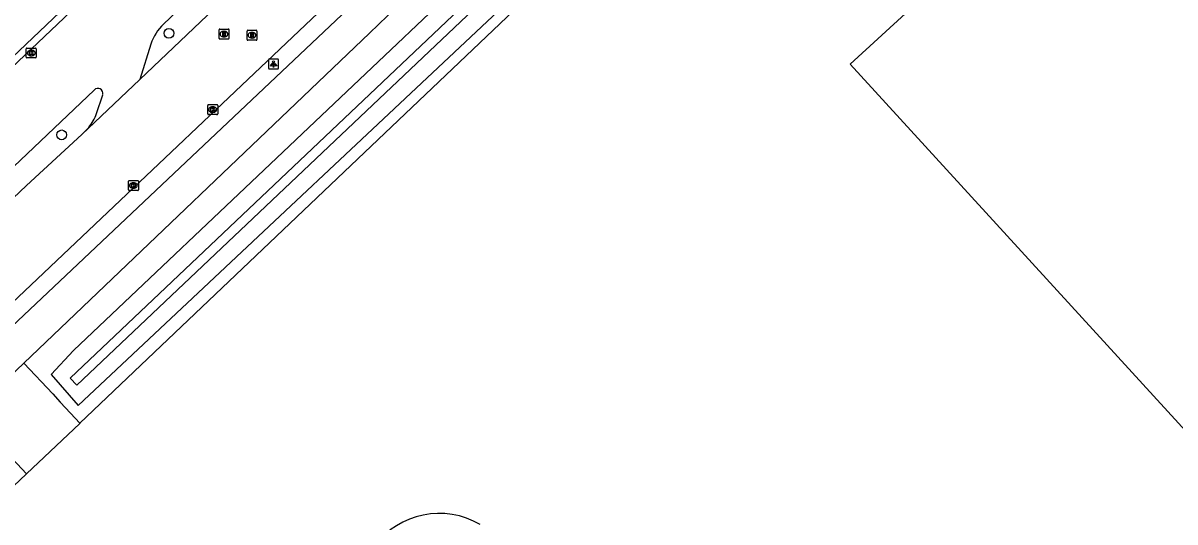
# Model space of a CAD drawing. Extents: x 156141 to 158132, y 385651 to 388399.
# Drawn here: x 156722.3 to 156837.9, y 388021.6 to 388071.7 of the extents above; entities that cross this region are included whole.
import ezdxf

# ---------------------------------------------------------------- set-up
doc = ezdxf.new("R2010")
doc.units = 0
for name, color, linetype in [('IMGEO_Boom', 7, 'Continuous'), ('IMGEO_Fietspad_gesloten', 7, 'Continuous'), ('IMGEO_Groenvoorziening', 7, 'Continuous'), ('IMGEO_Hek', 7, 'Continuous'), ('IMGEO_Kolk', 7, 'Continuous'), ('IMGEO_Lichtpunt', 7, 'Continuous'), ('IMGEO_Opslagtank', 7, 'Continuous'), ('IMGEO_Pand_vergunning_verleend', 7, 'Continuous'), ('IMGEO_Parkeervlak_halfverhard', 7, 'Continuous'), ('IMGEO_Rijbaan_lokaal_gesloten', 7, 'Continuous'), ('IMGEO_Rijbaan_lokaal_open', 7, 'Continuous'), ('IMGEO_Rioolput', 7, 'Continuous'), ('IMGEO_Waterloop', 7, 'Continuous')]:
    doc.layers.add(name, color=color, linetype=linetype)

msp = doc.modelspace()

# ---------------------------------------------------------------- linework, layer by layer
at = {"layer": 'IMGEO_Boom'}
for centre in [(156736.98, 388070.63), (156726.23, 388060.44)]:
    msp.add_circle(centre, 0.489, dxfattribs=at)
at = {"layer": 'IMGEO_Fietspad_gesloten'}
for points in [[(156761.24, 388079.04), (156754.95, 388073.03), (156720.62, 388040.66)], [(156722.43, 388037.53), (156757.12, 388070.63), (156763.44, 388076.74)]]:
    msp.add_lwpolyline(points, dxfattribs=at)
at = {"layer": 'IMGEO_Groenvoorziening'}
for points in [[(156798.09, 388098.13), (156728.06, 388031.52)], [(156772.02, 388081.1), (156727.42, 388038.8), (156725.16, 388036.39), (156727.87, 388033.3), (156775.48, 388077.99)], [(156824.99, 387754.11), (156778.89, 387805.09), (156645.17, 387952.98), (156722.7, 388026.43)]]:
    msp.add_lwpolyline(points, dxfattribs=at)
at = {"layer": 'IMGEO_Hek'}
for points in [[(156728.06, 388031.52), (156798.09, 388098.13)], [(156722.7, 388026.43), (156728.04, 388031.5), (156728.06, 388031.52)], [(156824.99, 387754.11), (156778.89, 387805.09), (156645.17, 387952.98), (156722.7, 388026.43)]]:
    msp.add_lwpolyline(points, dxfattribs=at)
at = {"layer": 'IMGEO_Kolk'}
for p, q in [((156722.66, 388068.22), (156722.66, 388069.07)), ((156722.74, 388069.15), (156723.59, 388069.15)), ((156723.15, 388068.93), (156723.18, 388068.93)), ((156723.66, 388069.07), (156723.66, 388068.22)), ((156723.59, 388068.15), (156722.74, 388068.15)), ((156723.17, 388068.37), (156723.15, 388068.37)), ((156740.88, 388062.54), (156740.88, 388063.39)), ((156740.95, 388063.47), (156741.8, 388063.47)), ((156741.37, 388063.25), (156741.39, 388063.25)), ((156741.88, 388063.39), (156741.88, 388062.54)), ((156741.8, 388062.47), (156740.95, 388062.47)), ((156741.39, 388062.69), (156741.36, 388062.69)), ((156732.92, 388054.93), (156732.92, 388055.79)), ((156733, 388055.86), (156733.85, 388055.86)), ((156733.92, 388055.79), (156733.92, 388054.93)), ((156733.85, 388054.86), (156733, 388054.86)), ((156733.41, 388055.64), (156733.44, 388055.64)), ((156733.43, 388055.08), (156733.41, 388055.08))]:
    msp.add_line(p, q, dxfattribs=at)
for points in [[(156722.66, 388068.22), (156722.66, 388069.07)], [(156722.74, 388069.15), (156723.59, 388069.15)], [(156722.98, 388068.85), (156723.11, 388068.85), (156723.11, 388068.7), (156723.24, 388068.85), (156723.4, 388068.85), (156723.26, 388068.7), (156723.41, 388068.45), (156723.26, 388068.45), (156723.17, 388068.61), (156723.11, 388068.55), (156723.11, 388068.45), (156722.98, 388068.45), (156722.98, 388068.85)], [(156723.66, 388069.07), (156723.66, 388068.22)], [(156723.59, 388068.15), (156722.74, 388068.15)], [(156740.88, 388062.54), (156740.88, 388063.39)], [(156740.95, 388063.47), (156741.8, 388063.47)], [(156741.2, 388063.17), (156741.32, 388063.17), (156741.32, 388063.02), (156741.45, 388063.17), (156741.62, 388063.17), (156741.47, 388063.02), (156741.62, 388062.77), (156741.47, 388062.77), (156741.39, 388062.93), (156741.32, 388062.86), (156741.32, 388062.77), (156741.2, 388062.77), (156741.2, 388063.17)], [(156741.88, 388063.39), (156741.88, 388062.54)], [(156741.8, 388062.47), (156740.95, 388062.47)], [(156732.92, 388054.93), (156732.92, 388055.79)], [(156733, 388055.86), (156733.85, 388055.86)], [(156733.92, 388055.79), (156733.92, 388054.93)], [(156733.85, 388054.86), (156733, 388054.86)], [(156733.24, 388055.56), (156733.37, 388055.56), (156733.37, 388055.41), (156733.5, 388055.56), (156733.66, 388055.56), (156733.52, 388055.41), (156733.67, 388055.16), (156733.52, 388055.16), (156733.43, 388055.32), (156733.37, 388055.26), (156733.37, 388055.16), (156733.24, 388055.16), (156733.24, 388055.56)]]:
    msp.add_lwpolyline(points, dxfattribs=at)
for centre, start, end in [((156722.74, 388069.07), 91.552, 178.448), ((156722.74, 388069.07), 91.552, 178.448), ((156723.59, 388069.07), 1.552, 88.448), ((156723.59, 388069.07), 1.552, 88.448), ((156722.74, 388068.22), 181.552, 268.448), ((156722.74, 388068.22), 181.552, 268.448), ((156723.59, 388068.22), 271.552, 358.448), ((156723.59, 388068.22), 271.552, 358.448), ((156740.95, 388063.39), 91.552, 178.448), ((156740.95, 388063.39), 91.552, 178.448), ((156741.8, 388063.39), 1.552, 88.448), ((156741.8, 388063.39), 1.552, 88.448), ((156740.95, 388062.54), 181.552, 268.448), ((156740.95, 388062.54), 181.552, 268.448), ((156741.8, 388062.54), 271.552, 358.448), ((156741.8, 388062.54), 271.552, 358.448), ((156733, 388055.78), 91.552, 178.448), ((156733, 388055.78), 91.552, 178.448), ((156733.85, 388055.78), 1.552, 88.448), ((156733.85, 388055.78), 1.552, 88.448), ((156733, 388054.93), 181.552, 268.448), ((156733, 388054.93), 181.552, 268.448), ((156733.85, 388054.93), 271.552, 358.448), ((156733.85, 388054.93), 271.552, 358.448)]:
    msp.add_arc(centre, 0.0765, start, end, dxfattribs=at)
for centre, major_axis, ratio, start_param, end_param in [((156723.15, 388068.65), (-0.387, 0.002), 0.722429, 4.712389, 7.853982), ((156723.17, 388068.65), (-0.39, 0.002), 0.717154, 1.570796, 4.712389), ((156741.36, 388062.97), (-0.387, 0.002), 0.722429, 4.712389, 7.853982), ((156741.39, 388062.97), (-0.39, 0.002), 0.717154, 1.570796, 4.712389), ((156733.41, 388055.36), (-0.387, 0.002), 0.722429, 4.712389, 7.853982), ((156733.43, 388055.36), (-0.39, 0.002), 0.717154, 1.570796, 4.712389)]:
    msp.add_ellipse(centre, major_axis=major_axis, ratio=ratio, start_param=start_param, end_param=end_param, dxfattribs=at)
at = {"layer": 'IMGEO_Lichtpunt'}
for p, q in [((156746.99, 388067.95), (156746.99, 388067.14)), ((156746.99, 388067.95), (156746.99, 388067.14)), ((156747.89, 388068.04), (156747.08, 388068.04)), ((156747.89, 388068.04), (156747.08, 388068.04)), ((156747.98, 388067.14), (156747.98, 388067.95)), ((156747.98, 388067.14), (156747.98, 388067.95)), ((156747.08, 388067.05), (156747.89, 388067.05)), ((156747.08, 388067.05), (156747.89, 388067.05))]:
    msp.add_line(p, q, dxfattribs=at)
for points in [[(156747.36, 388067.61), (156747.4, 388067.58), (156747.21, 388067.32), (156747.17, 388067.35), (156747.36, 388067.61)], [(156747.46, 388067.56), (156747.51, 388067.56), (156747.51, 388067.24), (156747.46, 388067.24), (156747.46, 388067.56)], [(156747.57, 388067.58), (156747.61, 388067.61), (156747.8, 388067.35), (156747.76, 388067.32), (156747.57, 388067.58)]]:
    msp.add_lwpolyline(points, dxfattribs=at)
msp.add_circle((156747.49, 388067.75), 0.0994, dxfattribs=at)
for centre, start, end in [((156747.08, 388067.95), 90, 180), ((156747.08, 388067.95), 90, 180), ((156747.89, 388067.95), 0, 90), ((156747.89, 388067.95), 0, 90), ((156747.08, 388067.14), 180, 270), ((156747.08, 388067.14), 180, 270), ((156747.89, 388067.14), 270, 0), ((156747.89, 388067.14), 270, 360)]:
    msp.add_arc(centre, 0.0946, start, end, dxfattribs=at)
at = {"layer": 'IMGEO_Opslagtank'}
msp.add_arc((156764.11, 388014.37), 8.1, 59.5153, 227.2715, dxfattribs=at)
at = {"layer": 'IMGEO_Pand_vergunning_verleend'}
msp.add_lwpolyline([(156805.33, 388067.54), (156850.98, 388109.31), (157017.52, 387927.3), (156971.88, 387885.54), (156805.33, 388067.54)], dxfattribs=at)
at = {"layer": 'IMGEO_Parkeervlak_halfverhard'}
msp.add_lwpolyline([(156732.24, 388085.32), (156735.55, 388081.82), (156721.27, 388068.24), (156717.98, 388071.76)], dxfattribs=at)
at = {"layer": 'IMGEO_Rijbaan_lokaal_gesloten'}
for points in [[(156760.79, 388104.78), (156670.34, 388018.94)], [(156734.05, 388066), (156771.27, 388101.37), (156771.96, 388102.01)], [(156754.57, 388088.79), (156736.44, 388071.54)], [(156720.6, 388042.95), (156757.08, 388077.57), (156760.76, 388081.03)], [(156735.18, 388069.55), (156734.05, 388066)], [(156728.25, 388060.49), (156734.05, 388066)], [(156729.48, 388064.93), (156683.78, 388021.57), (156683.65, 388021.45)], [(156729.73, 388062.57), (156730.34, 388064.47)], [(156681.67, 388016.44), (156722.7, 388055.35), (156728.25, 388060.49)], [(156728.25, 388060.49), (156728.93, 388061.17)]]:
    msp.add_lwpolyline(points, dxfattribs=at)
for centre, radius, start, end in [((156739.86, 388067.98), 4.94, 133.8292, 161.4595), ((156729.86, 388064.6), 0.503, 345.8038, 137.8094), ((156725.21, 388064.22), 4.81, 320.6624, 339.9799)]:
    msp.add_arc(centre, radius, start, end, dxfattribs=at)
at = {"layer": 'IMGEO_Rijbaan_lokaal_open'}
for points in [[(156717.05, 388032.42), (156722.43, 388037.53)], [(156722.43, 388037.53), (156725.32, 388034.45), (156726.08, 388033.63), (156727.12, 388032.52), (156728.06, 388031.52)], [(156722.7, 388026.43), (156721.75, 388027.44), (156720.63, 388028.63), (156719.95, 388029.35), (156717.05, 388032.42)], [(156728.06, 388031.52), (156728.04, 388031.5), (156722.7, 388026.43)]]:
    msp.add_lwpolyline(points, dxfattribs=at)
at = {"layer": 'IMGEO_Rioolput'}
for p, q in [((156742.01, 388070.12), (156742.01, 388070.98)), ((156742.09, 388071.05), (156742.94, 388071.05)), ((156742.5, 388070.83), (156742.53, 388070.83)), ((156743.01, 388070.98), (156743.01, 388070.12)), ((156744.82, 388070), (156744.82, 388070.85)), ((156744.89, 388070.93), (156745.75, 388070.93)), ((156745.82, 388070.85), (156745.82, 388070)), ((156742.94, 388070.05), (156742.09, 388070.05)), ((156742.52, 388070.27), (156742.5, 388070.27)), ((156745.75, 388069.93), (156744.89, 388069.93)), ((156745.33, 388070.15), (156745.3, 388070.15)), ((156745.31, 388070.71), (156745.33, 388070.71))]:
    msp.add_line(p, q, dxfattribs=at)
for points in [[(156742.01, 388070.12), (156742.01, 388070.98)], [(156742.09, 388071.05), (156742.94, 388071.05)], [(156743.01, 388070.98), (156743.01, 388070.12)], [(156744.82, 388070), (156744.82, 388070.85)], [(156744.89, 388070.93), (156745.75, 388070.93)], [(156745.82, 388070.85), (156745.82, 388070)], [(156742.94, 388070.05), (156742.09, 388070.05)], [(156742.6, 388070.75), (156742.35, 388070.75), (156742.35, 388070.35)], [(156742.35, 388070.35), (156742.47, 388070.35), (156742.47, 388070.51), (156742.49, 388070.51)], [(156742.53, 388070.67), (156742.47, 388070.67), (156742.47, 388070.59)], [(156742.47, 388070.59), (156742.53, 388070.59)], [(156742.53, 388070.48), (156742.6, 388070.35), (156742.74, 388070.35), (156742.68, 388070.48)], [(156745.75, 388069.93), (156744.89, 388069.93)], [(156745.41, 388070.63), (156745.16, 388070.63), (156745.16, 388070.23)], [(156745.16, 388070.23), (156745.28, 388070.23), (156745.28, 388070.39), (156745.29, 388070.39)], [(156745.33, 388070.55), (156745.28, 388070.55), (156745.28, 388070.47)], [(156745.28, 388070.47), (156745.33, 388070.47)], [(156745.34, 388070.36), (156745.41, 388070.23), (156745.55, 388070.23), (156745.48, 388070.35)]]:
    msp.add_lwpolyline(points, dxfattribs=at)
for centre, radius, start, end in [((156742.09, 388070.97), 0.0765, 91.552, 178.448), ((156742.09, 388070.97), 0.0765, 91.552, 178.448), ((156742.94, 388070.97), 0.0765, 1.552, 88.448), ((156742.94, 388070.97), 0.0765, 1.552, 88.448), ((156744.9, 388070.85), 0.0765, 91.552, 178.448), ((156744.9, 388070.85), 0.0765, 91.552, 178.448), ((156745.74, 388070.85), 0.0765, 1.552, 88.448), ((156745.74, 388070.85), 0.0765, 1.552, 88.448), ((156742.09, 388070.13), 0.0765, 181.552, 268.448), ((156742.09, 388070.13), 0.0765, 181.552, 268.448), ((156742.48, 388070.46), 0.0533, 26.0293, 88.6989), ((156742.53, 388070.57), 0.0964, 77.0061, 93.1865), ((156742.51, 388070.78), 0.19, 274.7715, 282.9687), ((156742.55, 388070.63), 0.0378, 276.6634, 79.6772), ((156742.6, 388070.64), 0.109, 350.3612, 89.416), ((156742.6, 388070.64), 0.112, 277.5842, 350.9817), ((156742.58, 388070.42), 0.108, 29.5134, 73.7905), ((156742.94, 388070.13), 0.0765, 271.552, 358.448), ((156742.94, 388070.13), 0.0765, 271.552, 358.448), ((156744.9, 388070), 0.0765, 181.552, 268.448), ((156744.9, 388070), 0.0765, 181.552, 268.448), ((156745.29, 388070.34), 0.0533, 26.0293, 88.6989), ((156745.34, 388070.45), 0.0964, 77.0061, 93.1865), ((156745.32, 388070.66), 0.19, 274.7715, 282.9687), ((156745.35, 388070.51), 0.0378, 276.6634, 79.6772), ((156745.41, 388070.52), 0.109, 350.3612, 89.416), ((156745.41, 388070.52), 0.112, 277.5842, 350.9817), ((156745.39, 388070.3), 0.108, 29.5134, 73.7905), ((156745.74, 388070), 0.0765, 271.552, 358.448), ((156745.74, 388070), 0.0765, 271.552, 358.448)]:
    msp.add_arc(centre, radius, start, end, dxfattribs=at)
for centre, major_axis, ratio, start_param, end_param in [((156742.5, 388070.55), (-0.387, 0.002), 0.722429, 4.712389, 7.853982), ((156742.52, 388070.55), (-0.39, 0.002), 0.717154, 1.570796, 4.712389), ((156745.31, 388070.43), (-0.387, 0.002), 0.722429, 4.712389, 7.853982), ((156745.33, 388070.43), (-0.39, 0.002), 0.717154, 1.570796, 4.712389)]:
    msp.add_ellipse(centre, major_axis=major_axis, ratio=ratio, start_param=start_param, end_param=end_param, dxfattribs=at)
at = {"layer": 'IMGEO_Waterloop'}
msp.add_lwpolyline([(156775.09, 388080.2), (156727.75, 388035.33), (156727.07, 388036.03), (156774.42, 388080.91)], dxfattribs=at)

doc.saveas('drawing.dxf')
